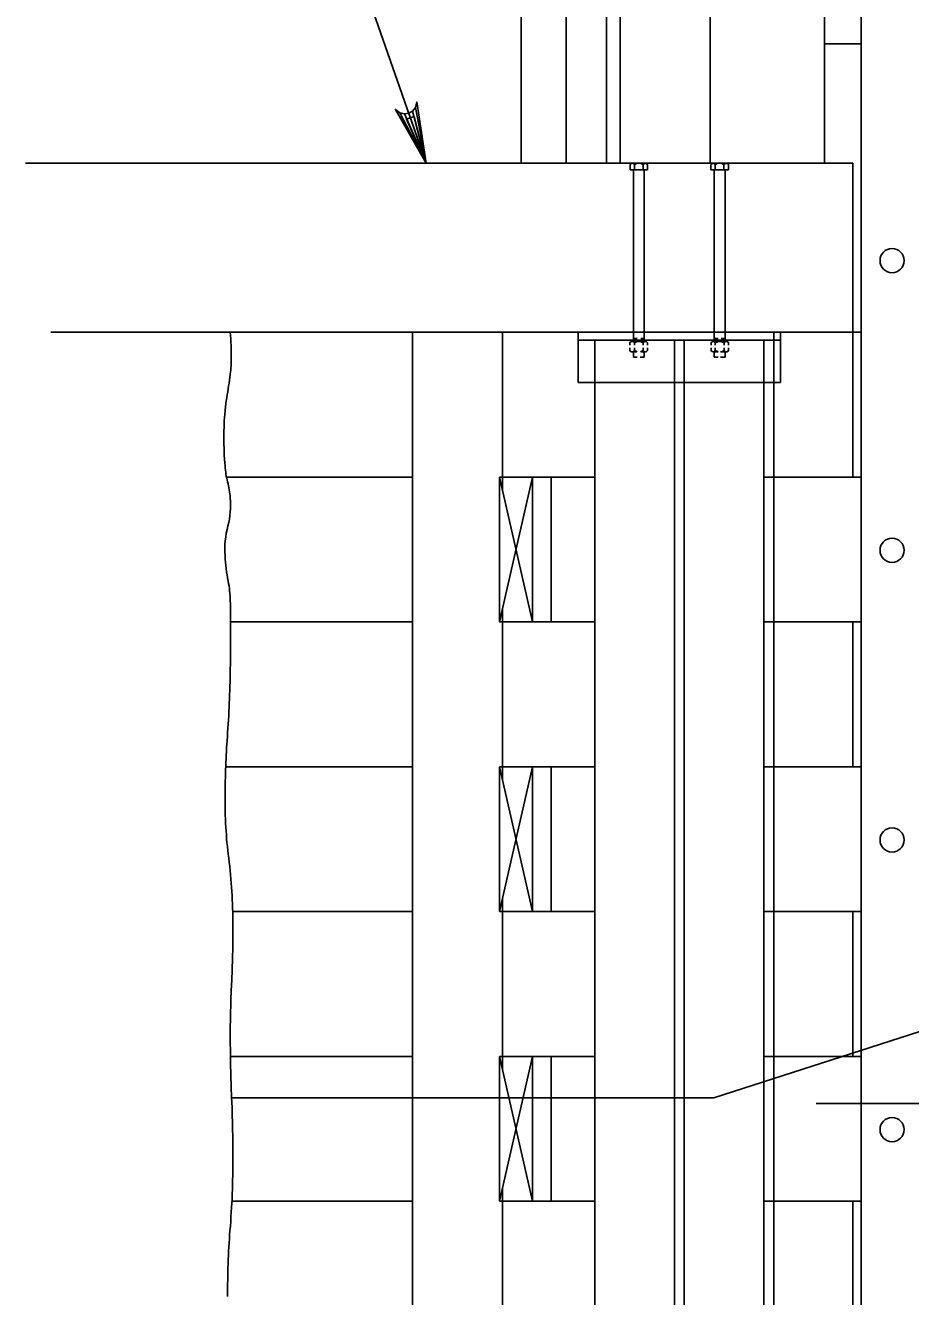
# Model space of a CAD drawing. Extents: x 635440 to 640306, y 296653 to 298484.
# Drawn here: x 639639.9 to 639694, y 297963.1 to 298040.8 of the extents above; entities that cross this region are included whole.
import ezdxf

# ---------------------------------------------------------------- set-up
doc = ezdxf.new("R2010")
doc.units = 0
for name, color, linetype in [('3', 7, 'Continuous'), ('4', 7, 'Continuous'), ('8', 7, 'Continuous')]:
    doc.layers.add(name, color=color, linetype=linetype)

msp = doc.modelspace()

# ---------------------------------------------------------------- linework, layer by layer
at = {"layer": '3'}
for p, q in [((639672.941, 298063.374), (639672.941, 298032.371)), ((639670.189, 298058.945), (639670.189, 298032.371)), ((639675.397, 298058.945), (639675.397, 298032.371)), ((639676.243, 298058.945), (639676.243, 298032.371)), ((639681.748, 298058.945), (639681.748, 298032.371)), ((639688.731, 298058.945), (639688.731, 298032.371)), ((639690.973, 297978.118), (639690.973, 298057.607)), ((639690.973, 298039.683), (639688.731, 298039.683)), ((639639.865, 298032.371), (639690.454, 298032.371)), ((639676.841, 298031.973), (639676.841, 298032.277)), ((639677.785, 298032.371), (639676.975, 298032.371)), ((639677.02, 298032.366), (639677.02, 298032.366)), ((639677.035, 298032.366), (639677.035, 298032.366)), ((639677.052, 298032.366), (639677.052, 298032.366)), ((639677.058, 298032.352), (639677.058, 298032.352)), ((639677.066, 298032.366), (639677.066, 298032.366)), ((639677.073, 298032.352), (639677.073, 298032.352)), ((639677.081, 298032.366), (639677.081, 298032.366)), ((639677.081, 298032.337), (639677.081, 298032.337)), ((639677.087, 298032.352), (639677.087, 298032.352)), ((639677.095, 298032.366), (639677.095, 298032.366)), ((639677.095, 298032.337), (639677.095, 298032.337)), ((639677.102, 298032.352), (639677.102, 298032.352)), ((639677.104, 298032.323), (639677.104, 298032.323)), ((639677.11, 298032.366), (639677.11, 298032.366)), ((639677.11, 298032.337), (639677.11, 298032.337)), ((639677.11, 298032.308), (639677.11, 298032.308)), ((639677.116, 298032.352), (639677.116, 298032.352)), ((639677.116, 298032.323), (639677.116, 298032.323)), ((639677.116, 298032.294), (639677.116, 298032.294)), ((639677.118, 298032.277), (639677.118, 298031.973)), ((639677.125, 298032.366), (639677.125, 298032.366)), ((639677.125, 298032.337), (639677.125, 298032.337)), ((639677.125, 298032.308), (639677.125, 298032.308)), ((639677.133, 298032.352), (639677.133, 298032.352)), ((639677.133, 298032.323), (639677.133, 298032.323)), ((639677.133, 298032.294), (639677.133, 298032.294)), ((639677.139, 298032.366), (639677.139, 298032.366)), ((639677.139, 298032.337), (639677.139, 298032.337)), ((639677.139, 298032.308), (639677.139, 298032.308)), ((639677.148, 298032.352), (639677.148, 298032.352)), ((639677.148, 298032.323), (639677.148, 298032.323)), ((639677.154, 298032.366), (639677.154, 298032.366)), ((639677.154, 298032.337), (639677.154, 298032.337)), ((639677.154, 298032.308), (639677.154, 298032.308)), ((639677.162, 298032.352), (639677.162, 298032.352)), ((639677.162, 298032.323), (639677.162, 298032.323)), ((639677.168, 298032.366), (639677.168, 298032.366)), ((639677.168, 298032.337), (639677.168, 298032.337)), ((639677.177, 298032.352), (639677.177, 298032.352)), ((639677.177, 298032.323), (639677.177, 298032.323)), ((639677.183, 298032.366), (639677.183, 298032.366)), ((639677.183, 298032.337), (639677.183, 298032.337)), ((639677.191, 298032.352), (639677.191, 298032.352)), ((639677.198, 298032.366), (639677.198, 298032.366)), ((639677.198, 298032.337), (639677.198, 298032.337)), ((639677.206, 298032.352), (639677.206, 298032.352)), ((639677.212, 298032.366), (639677.212, 298032.366)), ((639677.212, 298032.337), (639677.212, 298032.337)), ((639677.22, 298032.352), (639677.22, 298032.352)), ((639677.229, 298032.366), (639677.229, 298032.366)), ((639677.235, 298032.352), (639677.235, 298032.352)), ((639677.243, 298032.366), (639677.243, 298032.366)), ((639677.25, 298032.352), (639677.25, 298032.352)), ((639677.258, 298032.366), (639677.258, 298032.366)), ((639677.273, 298032.366), (639677.273, 298032.366)), ((639677.287, 298032.366), (639677.287, 298032.366)), ((639677.302, 298032.366), (639677.302, 298032.366)), ((639677.316, 298032.366), (639677.316, 298032.366)), ((639677.45, 298032.366), (639677.45, 298032.366)), ((639677.464, 298032.366), (639677.464, 298032.366)), ((639677.479, 298032.366), (639677.479, 298032.366)), ((639677.493, 298032.366), (639677.493, 298032.366)), ((639677.508, 298032.366), (639677.508, 298032.366)), ((639677.516, 298032.352), (639677.516, 298032.352)), ((639677.523, 298032.366), (639677.523, 298032.366)), ((639677.531, 298032.352), (639677.531, 298032.352)), ((639677.539, 298032.366), (639677.539, 298032.366)), ((639677.545, 298032.352), (639677.545, 298032.352)), ((639677.552, 298032.366), (639677.552, 298032.366)), ((639677.552, 298032.337), (639677.552, 298032.337)), ((639677.56, 298032.352), (639677.56, 298032.352)), ((639677.568, 298032.366), (639677.568, 298032.366)), ((639677.568, 298032.337), (639677.568, 298032.337)), ((639677.575, 298032.352), (639677.575, 298032.352)), ((639677.583, 298032.366), (639677.583, 298032.366)), ((639677.583, 298032.337), (639677.583, 298032.337)), ((639677.589, 298032.352), (639677.589, 298032.352)), ((639677.589, 298032.323), (639677.589, 298032.323)), ((639677.598, 298032.366), (639677.598, 298032.366)), ((639677.598, 298032.337), (639677.598, 298032.337)), ((639677.604, 298032.352), (639677.604, 298032.352)), ((639677.604, 298032.323), (639677.604, 298032.323)), ((639677.612, 298032.366), (639677.612, 298032.366)), ((639677.612, 298032.337), (639677.612, 298032.337)), ((639677.612, 298032.308), (639677.612, 298032.308)), ((639677.618, 298032.352), (639677.618, 298032.352)), ((639677.618, 298032.323), (639677.618, 298032.323)), ((639677.627, 298032.366), (639677.627, 298032.366)), ((639677.627, 298032.337), (639677.627, 298032.337)), ((639677.627, 298032.308), (639677.627, 298032.308)), ((639677.633, 298032.352), (639677.633, 298032.352)), ((639677.633, 298032.323), (639677.633, 298032.323)), ((639677.633, 298032.294), (639677.633, 298032.294)), ((639677.641, 298032.366), (639677.641, 298032.366)), ((639677.641, 298032.337), (639677.641, 298032.337)), ((639677.641, 298032.308), (639677.641, 298032.308)), ((639677.648, 298032.352), (639677.648, 298032.352)), ((639677.648, 298032.323), (639677.648, 298032.323)), ((639677.648, 298032.294), (639677.648, 298032.294)), ((639677.652, 298032.352), (639677.652, 298032.352)), ((639677.652, 298032.323), (639677.652, 298032.323)), ((639677.652, 298032.294), (639677.652, 298032.294)), ((639677.652, 298032.277), (639677.652, 298031.973)), ((639677.658, 298032.366), (639677.658, 298032.366)), ((639677.658, 298032.337), (639677.658, 298032.337)), ((639677.658, 298032.308), (639677.658, 298032.308)), ((639677.666, 298032.352), (639677.666, 298032.352)), ((639677.666, 298032.323), (639677.666, 298032.323)), ((639677.673, 298032.366), (639677.673, 298032.366)), ((639677.673, 298032.337), (639677.673, 298032.337)), ((639677.681, 298032.352), (639677.681, 298032.352)), ((639677.689, 298032.366), (639677.689, 298032.366)), ((639677.689, 298032.337), (639677.689, 298032.337)), ((639677.695, 298032.352), (639677.695, 298032.352)), ((639677.702, 298032.366), (639677.702, 298032.366)), ((639677.71, 298032.352), (639677.71, 298032.352)), ((639677.718, 298032.366), (639677.718, 298032.366)), ((639677.733, 298032.366), (639677.733, 298032.366)), ((639677.748, 298032.366), (639677.748, 298032.366)), ((639677.908, 298031.973), (639677.908, 298032.277)), ((639681.787, 298031.973), (639681.787, 298032.277)), ((639681.912, 298032.371), (639682.721, 298032.371)), ((639681.948, 298032.366), (639681.948, 298032.366)), ((639681.962, 298032.366), (639681.962, 298032.366)), ((639681.979, 298032.366), (639681.979, 298032.366)), ((639681.985, 298032.352), (639681.985, 298032.352)), ((639681.994, 298032.366), (639681.994, 298032.366)), ((639682, 298032.352), (639682, 298032.352)), ((639682.008, 298032.366), (639682.008, 298032.366)), ((639682.008, 298032.337), (639682.008, 298032.337)), ((639682.014, 298032.352), (639682.014, 298032.352)), ((639682.023, 298032.366), (639682.023, 298032.366)), ((639682.023, 298032.337), (639682.023, 298032.337)), ((639682.029, 298032.352), (639682.029, 298032.352)), ((639682.031, 298032.323), (639682.031, 298032.323)), ((639682.037, 298032.366), (639682.037, 298032.366)), ((639682.037, 298032.337), (639682.037, 298032.337)), ((639682.037, 298032.308), (639682.037, 298032.308)), ((639682.044, 298032.352), (639682.044, 298032.352)), ((639682.044, 298032.323), (639682.044, 298032.323)), ((639682.044, 298032.294), (639682.044, 298032.294)), ((639682.046, 298032.277), (639682.046, 298031.973)), ((639682.048, 298032.352), (639682.048, 298032.352)), ((639682.048, 298032.323), (639682.048, 298032.323)), ((639682.048, 298032.294), (639682.048, 298032.294)), ((639682.054, 298032.366), (639682.054, 298032.366)), ((639682.054, 298032.337), (639682.054, 298032.337)), ((639682.054, 298032.308), (639682.054, 298032.308)), ((639682.062, 298032.352), (639682.062, 298032.352)), ((639682.062, 298032.323), (639682.062, 298032.323)), ((639682.062, 298032.294), (639682.062, 298032.294)), ((639682.069, 298032.366), (639682.069, 298032.366)), ((639682.069, 298032.337), (639682.069, 298032.337)), ((639682.069, 298032.308), (639682.069, 298032.308)), ((639682.077, 298032.352), (639682.077, 298032.352)), ((639682.077, 298032.323), (639682.077, 298032.323)), ((639682.083, 298032.366), (639682.083, 298032.366)), ((639682.083, 298032.337), (639682.083, 298032.337)), ((639682.083, 298032.308), (639682.083, 298032.308)), ((639682.092, 298032.352), (639682.092, 298032.352)), ((639682.092, 298032.323), (639682.092, 298032.323)), ((639682.098, 298032.366), (639682.098, 298032.366)), ((639682.098, 298032.337), (639682.098, 298032.337)), ((639682.106, 298032.352), (639682.106, 298032.352)), ((639682.106, 298032.323), (639682.106, 298032.323)), ((639682.112, 298032.366), (639682.112, 298032.366)), ((639682.112, 298032.337), (639682.112, 298032.337)), ((639682.121, 298032.352), (639682.121, 298032.352)), ((639682.129, 298032.366), (639682.129, 298032.366)), ((639682.129, 298032.337), (639682.129, 298032.337)), ((639682.135, 298032.352), (639682.135, 298032.352)), ((639682.144, 298032.366), (639682.144, 298032.366)), ((639682.144, 298032.337), (639682.144, 298032.337)), ((639682.15, 298032.352), (639682.15, 298032.352)), ((639682.158, 298032.366), (639682.158, 298032.366)), ((639682.164, 298032.352), (639682.164, 298032.352)), ((639682.173, 298032.366), (639682.173, 298032.366)), ((639682.181, 298032.352), (639682.181, 298032.352)), ((639682.187, 298032.366), (639682.187, 298032.366)), ((639682.202, 298032.366), (639682.202, 298032.366)), ((639682.217, 298032.366), (639682.217, 298032.366)), ((639682.231, 298032.366), (639682.231, 298032.366)), ((639682.246, 298032.366), (639682.246, 298032.366)), ((639682.379, 298032.366), (639682.379, 298032.366)), ((639682.394, 298032.366), (639682.394, 298032.366)), ((639682.408, 298032.366), (639682.408, 298032.366)), ((639682.423, 298032.366), (639682.423, 298032.366)), ((639682.439, 298032.366), (639682.439, 298032.366)), ((639682.446, 298032.352), (639682.446, 298032.352)), ((639682.452, 298032.366), (639682.452, 298032.366)), ((639682.46, 298032.352), (639682.46, 298032.352)), ((639682.469, 298032.366), (639682.469, 298032.366)), ((639682.475, 298032.352), (639682.475, 298032.352)), ((639682.483, 298032.366), (639682.483, 298032.366)), ((639682.483, 298032.337), (639682.483, 298032.337)), ((639682.489, 298032.352), (639682.489, 298032.352)), ((639682.498, 298032.366), (639682.498, 298032.366)), ((639682.498, 298032.337), (639682.498, 298032.337)), ((639682.504, 298032.352), (639682.504, 298032.352)), ((639682.512, 298032.366), (639682.512, 298032.366)), ((639682.512, 298032.337), (639682.512, 298032.337)), ((639682.519, 298032.352), (639682.519, 298032.352)), ((639682.519, 298032.323), (639682.519, 298032.323)), ((639682.527, 298032.366), (639682.527, 298032.366)), ((639682.527, 298032.337), (639682.527, 298032.337)), ((639682.535, 298032.352), (639682.535, 298032.352)), ((639682.535, 298032.323), (639682.535, 298032.323)), ((639682.542, 298032.366), (639682.542, 298032.366)), ((639682.542, 298032.337), (639682.542, 298032.337)), ((639682.542, 298032.308), (639682.542, 298032.308)), ((639682.548, 298032.352), (639682.548, 298032.352)), ((639682.548, 298032.323), (639682.548, 298032.323)), ((639682.556, 298032.366), (639682.556, 298032.366)), ((639682.556, 298032.337), (639682.556, 298032.337)), ((639682.556, 298032.308), (639682.556, 298032.308)), ((639682.564, 298032.352), (639682.564, 298032.352)), ((639682.564, 298032.323), (639682.564, 298032.323)), ((639682.564, 298032.294), (639682.564, 298032.294)), ((639682.571, 298032.366), (639682.571, 298032.366)), ((639682.571, 298032.337), (639682.571, 298032.337)), ((639682.571, 298032.308), (639682.571, 298032.308)), ((639682.579, 298032.352), (639682.579, 298032.352)), ((639682.579, 298032.323), (639682.579, 298032.323)), ((639682.579, 298032.294), (639682.579, 298032.294)), ((639682.579, 298032.277), (639682.579, 298031.973)), ((639682.585, 298032.366), (639682.585, 298032.366)), ((639682.585, 298032.337), (639682.585, 298032.337)), ((639682.585, 298032.308), (639682.585, 298032.308)), ((639682.594, 298032.352), (639682.594, 298032.352)), ((639682.594, 298032.323), (639682.594, 298032.323)), ((639682.6, 298032.366), (639682.6, 298032.366)), ((639682.6, 298032.337), (639682.6, 298032.337)), ((639682.608, 298032.352), (639682.608, 298032.352)), ((639682.617, 298032.366), (639682.617, 298032.366)), ((639682.617, 298032.337), (639682.617, 298032.337)), ((639682.623, 298032.352), (639682.623, 298032.352)), ((639682.629, 298032.366), (639682.629, 298032.366)), ((639682.637, 298032.352), (639682.637, 298032.352)), ((639682.646, 298032.366), (639682.646, 298032.366)), ((639682.66, 298032.366), (639682.66, 298032.366)), ((639682.675, 298032.366), (639682.675, 298032.366)), ((639682.854, 298031.973), (639682.854, 298032.277)), ((639690.454, 298032.371), (639690.454, 298013.176)), ((639676.841, 298031.973), (639677.908, 298031.973)), ((639677.048, 298031.973), (639677.048, 298021.476)), ((639677.704, 298031.973), (639677.704, 298021.476)), ((639682.854, 298031.973), (639681.787, 298031.973)), ((639681.994, 298031.973), (639681.994, 298021.476)), ((639682.65, 298031.973), (639682.65, 298021.476)), ((639641.421, 298022.035), (639690.973, 298022.035)), ((639663.532, 298022.035), (639663.532, 297975.214)), ((639669.035, 298022.035), (639669.035, 298012.416)), ((639673.658, 298022.035), (639673.658, 298018.96)), ((639676.831, 298021.249), (639676.831, 298021.383)), ((639677.775, 298021.476), (639676.964, 298021.476)), ((639677.268, 298021.658), (639677.045, 298021.658)), ((639677.108, 298021.383), (639677.108, 298021.249)), ((639677.702, 298021.658), (639677.494, 298021.658)), ((639677.641, 298021.383), (639677.641, 298021.249)), ((639677.898, 298021.249), (639677.898, 298021.383)), ((639681.796, 298021.235), (639681.796, 298021.383)), ((639681.921, 298021.476), (639682.729, 298021.476)), ((639681.992, 298021.658), (639682.229, 298021.658)), ((639682.054, 298021.383), (639682.054, 298021.235)), ((639682.409, 298021.658), (639682.648, 298021.658)), ((639682.587, 298021.383), (639682.587, 298021.235)), ((639682.862, 298021.235), (639682.862, 298021.383)), ((639685.623, 298022.035), (639685.623, 297942.306)), ((639686.038, 298022.035), (639686.038, 298018.96)), ((639676.831, 298020.924), (639676.831, 298021.08)), ((639677.241, 298020.831), (639676.964, 298020.831)), ((639677.045, 298020.831), (639677.045, 298020.51)), ((639677.108, 298021.081), (639677.108, 298020.924)), ((639677.775, 298020.831), (639677.505, 298020.831)), ((639677.641, 298021.081), (639677.641, 298020.924)), ((639677.702, 298020.831), (639677.702, 298020.51)), ((639677.898, 298020.924), (639677.898, 298021.081)), ((639681.796, 298020.924), (639681.796, 298021.083)), ((639681.921, 298020.831), (639682.229, 298020.831)), ((639681.992, 298020.831), (639681.992, 298020.51)), ((639682.054, 298021.083), (639682.054, 298020.924)), ((639682.379, 298020.831), (639682.729, 298020.831)), ((639682.587, 298021.083), (639682.587, 298020.924)), ((639682.648, 298020.831), (639682.648, 298020.51)), ((639682.862, 298020.924), (639682.862, 298021.083)), ((639677.283, 298020.51), (639677.045, 298020.51)), ((639677.702, 298020.51), (639677.463, 298020.51)), ((639681.992, 298020.51), (639682.229, 298020.51)), ((639682.379, 298020.51), (639682.648, 298020.51)), ((639673.658, 298018.96), (639686.038, 298018.96)), ((639674.683, 298018.96), (639674.683, 297975.214)), ((639685.012, 298018.96), (639685.012, 297976.618)), ((639663.532, 298013.176), (639652.163, 298013.176)), ((639668.864, 298004.317), (639668.864, 298013.176)), ((639668.864, 298013.176), (639670.87, 298004.317)), ((639670.87, 298013.176), (639668.864, 298004.317)), ((639674.683, 298013.176), (639668.864, 298013.176)), ((639670.87, 298004.317), (639670.87, 298013.176)), ((639672.006, 298004.317), (639672.006, 298013.176)), ((639674.683, 298013.176), (639673.602, 298013.176)), ((639690.973, 298013.176), (639685.012, 298013.176)), ((639669.035, 298005.078), (639669.035, 297994.698)), ((639663.532, 298004.317), (639652.415, 298004.317)), ((639674.683, 298004.317), (639668.864, 298004.317)), ((639772.758, 298004.438), (639681.954, 297975.214)), ((639690.973, 298004.317), (639685.012, 298004.317)), ((639690.454, 298004.317), (639690.454, 297995.459)), ((639663.532, 297995.459), (639652.113, 297995.459)), ((639668.864, 297986.6), (639668.864, 297995.459)), ((639670.87, 297995.459), (639668.864, 297986.6)), ((639668.864, 297995.459), (639670.87, 297986.6)), ((639674.683, 297995.459), (639668.864, 297995.459)), ((639670.87, 297986.6), (639670.87, 297995.459)), ((639672.006, 297986.6), (639672.006, 297995.459)), ((639690.973, 297995.459), (639685.012, 297995.459)), ((639669.035, 297987.36), (639669.035, 297976.981)), ((639663.532, 297986.6), (639652.544, 297986.6)), ((639674.683, 297986.6), (639668.864, 297986.6)), ((639690.973, 297986.6), (639685.012, 297986.6)), ((639690.454, 297986.6), (639690.454, 297977.741)), ((639690.973, 297942.306), (639690.973, 297978.118)), ((639663.532, 297977.741), (639652.403, 297977.741)), ((639674.683, 297977.741), (639668.864, 297977.741)), ((639668.864, 297968.882), (639668.864, 297977.741)), ((639670.87, 297977.741), (639668.864, 297968.882)), ((639668.864, 297977.741), (639670.87, 297968.882)), ((639670.87, 297968.882), (639670.87, 297977.741)), ((639672.006, 297968.882), (639672.006, 297977.741)), ((639690.973, 297977.741), (639685.012, 297977.741)), ((639685.012, 297976.618), (639685.012, 297930.849)), ((639652.471, 297975.214), (639681.954, 297975.214)), ((639663.532, 297975.214), (639663.532, 297942.306)), ((639674.683, 297975.214), (639674.683, 297930.576)), ((639669.035, 297969.643), (639669.035, 297959.263)), ((639663.532, 297968.882), (639652.49, 297968.882)), ((639674.683, 297968.882), (639668.864, 297968.882)), ((639690.973, 297968.882), (639685.012, 297968.882)), ((639690.454, 297968.882), (639690.454, 297960.024))]:
    msp.add_line(p, q, dxfattribs=at)
for centre in [(639692.864, 298026.415), (639692.864, 298008.697), (639692.864, 297990.98), (639692.864, 297973.263)]:
    msp.add_circle(centre, 0.738, dxfattribs=at)
for centre, radius, start, end in [((639676.979, 298032.223), 0.148, 88.17294, 158.71305), ((639676.979, 298032.223), 0.148, 21.28694, 88.17294), ((639677.384, 298031.947), 0.424, 51.05, 128.95), ((639677.779, 298032.236), 0.135, 17.45181, 162.54819), ((639681.916, 298032.236), 0.135, 17.45181, 162.54819), ((639682.311, 298031.947), 0.424, 51.05, 128.95), ((639682.716, 298032.223), 0.148, 91.82706, 158.71306), ((639682.716, 298032.223), 0.148, 21.28694, 91.82706), ((639631.051, 298020.43), 21.402, 0, 4.30041), ((639676.97, 298021.328), 0.148, 88.17294, 158.71305), ((639676.97, 298021.328), 0.148, 21.28694, 88.17294), ((639677.375, 298021.052), 0.424, 51.05, 128.95), ((639677.77, 298021.341), 0.135, 17.45181, 162.54819), ((639681.926, 298021.341), 0.135, 17.45181, 162.54819), ((639682.321, 298021.052), 0.424, 51.05, 128.95), ((639682.725, 298021.328), 0.148, 91.82706, 158.71306), ((639682.725, 298021.328), 0.148, 21.28694, 91.82706), ((639676.97, 298020.978), 0.148, 201.28694, 271.82706), ((639676.97, 298020.978), 0.148, 271.82706, 338.71306), ((639677.375, 298021.254), 0.424, 231.05, 256.0077), ((639677.375, 298021.254), 0.424, 284.34274, 308.95), ((639677.77, 298020.965), 0.135, 197.45181, 342.54819), ((639681.926, 298020.965), 0.135, 197.45181, 342.54819), ((639682.321, 298021.254), 0.424, 231.05, 257.49177), ((639682.321, 298021.254), 0.424, 277.88621, 308.95), ((639682.725, 298020.978), 0.148, 201.28694, 268.17294), ((639682.725, 298020.978), 0.148, 268.17294, 338.71305), ((639644.86, 298020.43), 7.594, 352.77729, 0), ((639619.67, 298023.622), 32.985, 350.22511, 352.77729), ((639662.077, 298016.316), 10.047, 170.22511, 174.85038), ((639669.887, 298015.613), 17.889, 174.85038, 180), ((639673.971, 298015.613), 21.972, 180, 184.64624), ((639657.889, 298014.306), 5.838, 184.64624, 194.09577), ((639646.111, 298011.348), 6.306, 5.00495, 14.09577), ((639647.392, 298011.46), 5.021, 345.34471, 5.00496), ((639657.887, 298008.716), 5.828, 165.34471, 183.58075), ((639664.492, 298009.129), 12.446, 183.58075, 190.71943), ((639644.809, 298005.403), 7.587, 1.57285, 10.71943), ((639596.458, 298004.075), 55.956, 0, 1.57285), ((639485.148, 298004.075), 167.266, 359.0903, 0), ((639577.579, 298002.607), 74.824, 355.92772, 359.0903), ((639709.418, 297993.221), 57.35, 175.92772, 179.54026), ((639680.66, 297993.452), 28.59, 179.54026, 187.19626), ((639619.627, 297985.746), 32.927, 0.06302, 7.19626), ((639578.141, 297985.7), 74.413, 357.26093, 0.06302), ((639719.526, 297978.936), 67.134, 177.26093, 180.21106), ((639745.355, 297979.031), 92.962, 180.21106, 182.50023), ((639575.501, 297971.614), 77.053, 359.98578, 2.50023), ((639595.673, 297971.609), 56.882, 355.43722, 359.98579), ((639697.689, 297963.468), 45.459, 175.43722, 180.5256)]:
    msp.add_arc(centre, radius, start, end, dxfattribs=at)
at = {"layer": '4'}
for p, q in [((639690.973, 298040.019), (639690.973, 297992.938)), ((639783.809, 297974.855), (639688.227, 297974.855))]:
    msp.add_line(p, q, dxfattribs=at)
for points in [[(639664.374, 298032.371), (639659.97, 298044.992), (639656.842, 298044.992)], [(639664.374, 298032.371), (639662.486, 298035.66), (639662.768, 298035.454), (639663.053, 298035.398), (639663.303, 298035.44), (639663.526, 298035.562), (639663.712, 298035.785), (639663.805, 298036.121), (639664.374, 298032.371), (639663.712, 298035.785), (639663.526, 298035.562), (639664.374, 298032.371), (639663.303, 298035.44), (639663.053, 298035.398), (639664.374, 298032.371), (639662.768, 298035.454)]]:
    msp.add_lwpolyline(points, dxfattribs=at)
msp.add_lwpolyline([(639664.374, 298032.371), (639663.632, 298035.24), (639663.168, 298035.077)], close=True, dxfattribs=at)
at = {"layer": '8'}
for p, q in [((639673.658, 298021.543), (639686.038, 298021.543)), ((639674.683, 298021.543), (639674.683, 298018.96)), ((639679.554, 298021.543), (639679.554, 297930.676)), ((639680.146, 298021.543), (639680.146, 297930.306)), ((639685.012, 298021.543), (639685.012, 298018.96))]:
    msp.add_line(p, q, dxfattribs=at)

doc.saveas('drawing.dxf')
